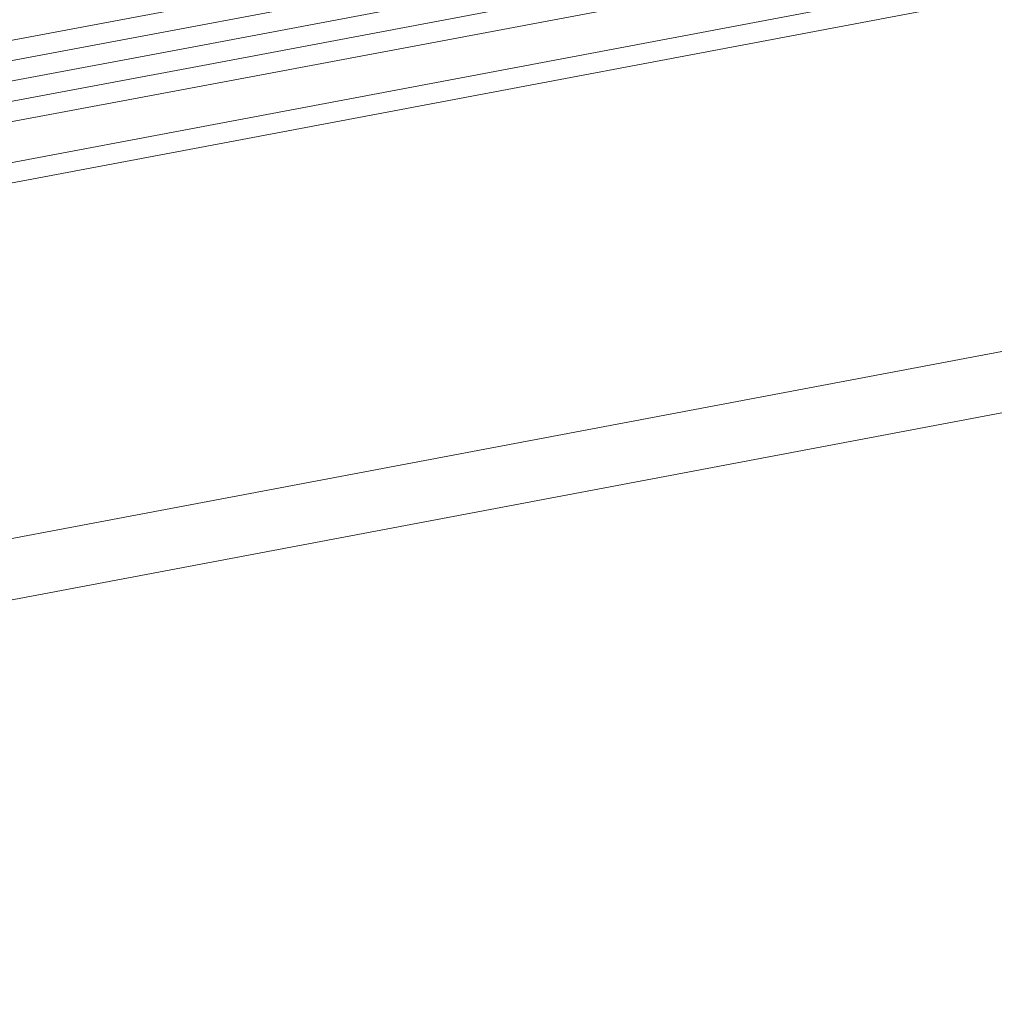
# Model space of a CAD drawing. Header units: metres. Extents: x -502 to 161, y -108 to 174.
# Tile 374 of 656: x -137.99 to -135.57, y -33.01 to -30.56. Entities that reach past the tile are written whole.
import ezdxf

# ---------------------------------------------------------------- set-up
doc = ezdxf.new("R2010")
doc.units = ezdxf.units.M
doc.header["$LTSCALE"] = 0.1
for name, color, linetype in [('BRI31-005.05-5p02-Koordinierung Lageplan 4. BA ZOB West 2022-06-15', 7, 'Continuous'), ('BRI31-005.06-5f07-Koordinierung Lageplan 4. BA ZOB Fernbusbahnh', 7, 'Continuous'), ('BRI32-005.02-5f05-Koordinierung Schemaplan 4 BA ZOB Teilbereich', 7, 'Continuous'), ('BRI32-005.03-5f06-Koordinierung Schemaplan 4 BA ZOB Teilbereich 2 Ost - Bahnhofsallee 2023-01-21', 7, 'Continuous')]:
    doc.layers.add(name, color=color, linetype=linetype)

msp = doc.modelspace()

# ---------------------------------------------------------------- linework, layer by layer
at = {"layer": 'BRI31-005.05-5p02-Koordinierung Lageplan 4. BA ZOB West 2022-06-15', "color": 7, "linetype": 'Continuous', "lineweight": 13, "transparency": 33554687, "flags": 128}
for points in [[(-61.4607, -16.5864), (-61.8897, -16.6374), (-64.7977, -17.1214), (-67.0607, -17.4024), (-81.2017, -19.8844), (-82.4047, -20.0944), (-83.9877, -20.4244), (-88.8627, -21.4434), (-93.5517, -22.1034), (-96.7747, -22.7744), (-98.7387, -23.1544), (-104.2827, -24.3054), (-104.8547, -24.4124), (-122.5527, -27.6954), (-126.0837, -28.3604), (-137.5657, -30.5304), (-151.2777, -33.1004), (-152.1027, -33.2544), (-156.9617, -34.1564), (-163.4937, -33.2604), (-174.4077, -31.6304), (-178.4347, -30.9304)], [(-178.4417, -30.9794), (-174.4147, -31.6794), (-163.5007, -33.3094), (-156.9607, -34.2074), (-152.0937, -33.3034), (-151.2687, -33.1494), (-137.5567, -30.5794), (-126.0747, -28.4094), (-122.5437, -27.7444), (-104.8457, -24.4614), (-104.2727, -24.3544), (-98.7287, -23.2034), (-96.7647, -22.8234), (-93.5427, -22.1524), (-88.8537, -21.4924), (-83.9777, -20.4734), (-82.3957, -20.1434), (-81.1927, -19.9334), (-67.0537, -17.4514), (-64.7907, -17.1704), (-61.8827, -16.6874), (-61.4547, -16.6364)], [(-61.4487, -16.6864), (-61.8757, -16.7374), (-64.7837, -17.2194), (-67.0467, -17.5004), (-81.1837, -19.9824), (-82.3867, -20.1924), (-83.9677, -20.5224), (-88.8447, -21.5414), (-93.5337, -22.2014), (-96.7547, -22.8724), (-98.7187, -23.2524), (-104.2627, -24.4034), (-104.8367, -24.5104), (-122.5347, -27.7934), (-126.0657, -28.4584), (-137.5477, -30.6284), (-151.2597, -33.1984), (-152.0847, -33.3524), (-156.9597, -34.2584), (-163.5077, -33.3584), (-174.4217, -31.7284), (-178.4487, -31.0284)], [(-178.4557, -31.0774), (-174.4287, -31.7774), (-163.5147, -33.4074), (-156.9587, -34.3094), (-152.0757, -33.4014), (-151.2507, -33.2474), (-137.5387, -30.6774), (-126.0567, -28.5074), (-122.5257, -27.8424), (-104.8277, -24.5594), (-104.2527, -24.4524), (-98.7087, -23.3014), (-96.7447, -22.9214), (-93.5247, -22.2504), (-88.8357, -21.5904), (-83.9577, -20.5714), (-82.3777, -20.2414), (-81.1747, -20.0314), (-67.0397, -17.5494), (-64.7767, -17.2684), (-61.8687, -16.7874), (-61.4427, -16.7364)], [(-178.4627, -31.1264), (-174.4357, -31.8264), (-163.5217, -33.4564), (-156.9577, -34.3604), (-152.0667, -33.4504), (-151.2417, -33.2964), (-137.5297, -30.7264), (-126.0477, -28.5564), (-122.5167, -27.8914), (-104.8187, -24.6084), (-104.2427, -24.5014), (-98.6987, -23.3504), (-96.7347, -22.9704), (-93.5157, -22.2994), (-88.8267, -21.6394), (-83.9477, -20.6204), (-82.3687, -20.2904), (-81.1657, -20.0804), (-67.0327, -17.5984), (-64.7697, -17.3174), (-61.8617, -16.8374), (-61.4367, -16.7864)], [(-96.7147, -23.0684), (-98.6787, -23.4484), (-104.2227, -24.5994), (-104.8007, -24.7064), (-122.4987, -27.9894), (-126.0287, -28.6544), (-137.5117, -30.8244), (-151.2237, -33.3944), (-152.0487, -33.5484), (-156.9557, -34.4624), (-163.5357, -33.5544), (-174.4497, -31.9244), (-178.4697, -31.1754)], [(-96.7047, -23.1184), (-98.6687, -23.4984), (-104.2127, -24.6474), (-104.7917, -24.7554), (-122.4897, -28.0384), (-126.0197, -28.7034), (-137.5027, -30.8734), (-151.2147, -33.4434), (-152.0397, -33.5974), (-156.9547, -34.5134), (-163.5427, -33.6034), (-174.4567, -31.9734), (-178.4767, -31.2244)]]:
    msp.add_lwpolyline(points, dxfattribs=at)
at = {"layer": 'BRI31-005.05-5p02-Koordinierung Lageplan 4. BA ZOB West 2022-06-15', "color": 1, "linetype": 'Continuous', "lineweight": 18, "true_color": 0xff0000, "transparency": 33554687, "flags": 128}
msp.add_lwpolyline([(-139.5866, -32.3042), (-119.1502, -28.4427), (-119.178, -28.2953), (-139.697, -32.1725)], dxfattribs=at)
at = {"layer": 'BRI31-005.06-5f07-Koordinierung Lageplan 4. BA ZOB Fernbusbahnh', "color": 7, "linetype": 'Continuous', "lineweight": 9, "transparency": 33554687, "flags": 128}
for points in [[(-61.4607, -16.5864), (-61.8897, -16.6374), (-64.7977, -17.1214), (-67.0607, -17.4024), (-81.2017, -19.8844), (-82.4047, -20.0944), (-83.9877, -20.4244), (-88.8627, -21.4434), (-93.5517, -22.1034), (-96.7747, -22.7744), (-98.7387, -23.1544), (-104.2827, -24.3054), (-104.8547, -24.4124), (-122.5527, -27.6954), (-126.0837, -28.3604), (-137.5657, -30.5304), (-151.2777, -33.1004), (-152.1027, -33.2544), (-156.9617, -34.1564), (-163.4937, -33.2604), (-174.4077, -31.6304), (-178.4347, -30.9304)], [(-178.4417, -30.9794), (-174.4147, -31.6794), (-163.5007, -33.3094), (-156.9607, -34.2074), (-152.0937, -33.3034), (-151.2687, -33.1494), (-137.5567, -30.5794), (-126.0747, -28.4094), (-122.5437, -27.7444), (-104.8457, -24.4614), (-104.2727, -24.3544), (-98.7287, -23.2034), (-96.7647, -22.8234), (-93.5427, -22.1524), (-88.8537, -21.4924), (-83.9777, -20.4734), (-82.3957, -20.1434), (-81.1927, -19.9334), (-67.0537, -17.4514), (-64.7907, -17.1704), (-61.8827, -16.6874), (-61.4547, -16.6364)], [(-61.4487, -16.6864), (-61.8757, -16.7374), (-64.7837, -17.2194), (-67.0467, -17.5004), (-81.1837, -19.9824), (-82.3867, -20.1924), (-83.9677, -20.5224), (-88.8447, -21.5414), (-93.5337, -22.2014), (-96.7547, -22.8724), (-98.7187, -23.2524), (-104.2627, -24.4034), (-104.8367, -24.5104), (-122.5347, -27.7934), (-126.0657, -28.4584), (-137.5477, -30.6284), (-151.2597, -33.1984), (-152.0847, -33.3524), (-156.9597, -34.2584), (-163.5077, -33.3584), (-174.4217, -31.7284), (-178.4487, -31.0284)], [(-178.4557, -31.0774), (-174.4287, -31.7774), (-163.5147, -33.4074), (-156.9587, -34.3094), (-152.0757, -33.4014), (-151.2507, -33.2474), (-137.5387, -30.6774), (-126.0567, -28.5074), (-122.5257, -27.8424), (-104.8277, -24.5594), (-104.2527, -24.4524), (-98.7087, -23.3014), (-96.7447, -22.9214), (-93.5247, -22.2504), (-88.8357, -21.5904), (-83.9577, -20.5714), (-82.3777, -20.2414), (-81.1747, -20.0314), (-67.0397, -17.5494), (-64.7767, -17.2684), (-61.8687, -16.7874), (-61.4427, -16.7364)], [(-178.4627, -31.1264), (-174.4357, -31.8264), (-163.5217, -33.4564), (-156.9577, -34.3604), (-152.0667, -33.4504), (-151.2417, -33.2964), (-137.5297, -30.7264), (-126.0477, -28.5564), (-122.5167, -27.8914), (-104.8187, -24.6084), (-104.2427, -24.5014), (-98.6987, -23.3504), (-96.7347, -22.9704), (-93.5157, -22.2994), (-88.8267, -21.6394), (-83.9477, -20.6204), (-82.3687, -20.2904), (-81.1657, -20.0804), (-67.0327, -17.5984), (-64.7697, -17.3174), (-61.8617, -16.8374), (-61.4367, -16.7864)], [(-96.7147, -23.0684), (-98.6787, -23.4484), (-104.2227, -24.5994), (-104.8007, -24.7064), (-122.4987, -27.9894), (-126.0287, -28.6544), (-137.5117, -30.8244), (-151.2237, -33.3944), (-152.0487, -33.5484), (-156.9557, -34.4624), (-163.5357, -33.5544), (-174.4497, -31.9244), (-178.4697, -31.1754)], [(-96.7047, -23.1184), (-98.6687, -23.4984), (-104.2127, -24.6474), (-104.7917, -24.7554), (-122.4897, -28.0384), (-126.0197, -28.7034), (-137.5027, -30.8734), (-151.2147, -33.4434), (-152.0397, -33.5974), (-156.9547, -34.5134), (-163.5427, -33.6034), (-174.4567, -31.9734), (-178.4767, -31.2244)]]:
    msp.add_lwpolyline(points, dxfattribs=at)
at = {"layer": 'BRI32-005.02-5f05-Koordinierung Schemaplan 4 BA ZOB Teilbereich', "color": 7, "linetype": 'Continuous', "lineweight": 13, "transparency": 33554687, "flags": 128}
for points in [[(-96.7147, -23.0684), (-98.6787, -23.4484), (-104.2227, -24.5994), (-104.8007, -24.7064), (-122.4987, -27.9894), (-126.0287, -28.6544), (-137.5117, -30.8244), (-151.2237, -33.3944), (-152.0487, -33.5484), (-156.9557, -34.4624), (-163.5357, -33.5544), (-174.4497, -31.9244), (-178.4697, -31.1754)], [(-96.7047, -23.1184), (-98.6687, -23.4984), (-104.2127, -24.6474), (-104.7917, -24.7554), (-122.4897, -28.0384), (-126.0197, -28.7034), (-137.5027, -30.8734), (-151.2147, -33.4434), (-152.0397, -33.5974), (-156.9547, -34.5134), (-163.5427, -33.6034), (-174.4567, -31.9734), (-178.4767, -31.2244)]]:
    msp.add_lwpolyline(points, dxfattribs=at)
at = {"layer": 'BRI32-005.03-5f06-Koordinierung Schemaplan 4 BA ZOB Teilbereich 2 Ost - Bahnhofsallee 2023-01-21', "color": 7, "linetype": 'Continuous', "lineweight": 9, "transparency": 33554687, "flags": 128}
for points in [[(-61.4607, -16.5864), (-61.8897, -16.6374), (-64.7977, -17.1214), (-67.0607, -17.4024), (-81.2017, -19.8844), (-82.4047, -20.0944), (-83.9877, -20.4244), (-88.8627, -21.4434), (-93.5517, -22.1034), (-96.7747, -22.7744), (-98.7387, -23.1544), (-104.2827, -24.3054), (-104.8547, -24.4124), (-122.5527, -27.6954), (-126.0837, -28.3604), (-137.5657, -30.5304), (-151.2777, -33.1004), (-152.1027, -33.2544), (-156.9617, -34.1564), (-163.4937, -33.2604), (-174.4077, -31.6304), (-178.4347, -30.9304)], [(-178.4417, -30.9794), (-174.4147, -31.6794), (-163.5007, -33.3094), (-156.9607, -34.2074), (-152.0937, -33.3034), (-151.2687, -33.1494), (-137.5567, -30.5794), (-126.0747, -28.4094), (-122.5437, -27.7444), (-104.8457, -24.4614), (-104.2727, -24.3544), (-98.7287, -23.2034), (-96.7647, -22.8234), (-93.5427, -22.1524), (-88.8537, -21.4924), (-83.9777, -20.4734), (-82.3957, -20.1434), (-81.1927, -19.9334), (-67.0537, -17.4514), (-64.7907, -17.1704), (-61.8827, -16.6874), (-61.4547, -16.6364)], [(-61.4487, -16.6864), (-61.8757, -16.7374), (-64.7837, -17.2194), (-67.0467, -17.5004), (-81.1837, -19.9824), (-82.3867, -20.1924), (-83.9677, -20.5224), (-88.8447, -21.5414), (-93.5337, -22.2014), (-96.7547, -22.8724), (-98.7187, -23.2524), (-104.2627, -24.4034), (-104.8367, -24.5104), (-122.5347, -27.7934), (-126.0657, -28.4584), (-137.5477, -30.6284), (-151.2597, -33.1984), (-152.0847, -33.3524), (-156.9597, -34.2584), (-163.5077, -33.3584), (-174.4217, -31.7284), (-178.4487, -31.0284)], [(-178.4557, -31.0774), (-174.4287, -31.7774), (-163.5147, -33.4074), (-156.9587, -34.3094), (-152.0757, -33.4014), (-151.2507, -33.2474), (-137.5387, -30.6774), (-126.0567, -28.5074), (-122.5257, -27.8424), (-104.8277, -24.5594), (-104.2527, -24.4524), (-98.7087, -23.3014), (-96.7447, -22.9214), (-93.5247, -22.2504), (-88.8357, -21.5904), (-83.9577, -20.5714), (-82.3777, -20.2414), (-81.1747, -20.0314), (-67.0397, -17.5494), (-64.7767, -17.2684), (-61.8687, -16.7874), (-61.4427, -16.7364)], [(-178.4627, -31.1264), (-174.4357, -31.8264), (-163.5217, -33.4564), (-156.9577, -34.3604), (-152.0667, -33.4504), (-151.2417, -33.2964), (-137.5297, -30.7264), (-126.0477, -28.5564), (-122.5167, -27.8914), (-104.8187, -24.6084), (-104.2427, -24.5014), (-98.6987, -23.3504), (-96.7347, -22.9704), (-93.5157, -22.2994), (-88.8267, -21.6394), (-83.9477, -20.6204), (-82.3687, -20.2904), (-81.1657, -20.0804), (-67.0327, -17.5984), (-64.7697, -17.3174), (-61.8617, -16.8374), (-61.4367, -16.7864)], [(-96.7147, -23.0684), (-98.6787, -23.4484), (-104.2227, -24.5994), (-104.8007, -24.7064), (-122.4987, -27.9894), (-126.0287, -28.6544), (-137.5117, -30.8244), (-151.2237, -33.3944), (-152.0487, -33.5484), (-156.9557, -34.4624), (-163.5357, -33.5544), (-174.4497, -31.9244), (-178.4697, -31.1754)], [(-96.7047, -23.1184), (-98.6687, -23.4984), (-104.2127, -24.6474), (-104.7917, -24.7554), (-122.4897, -28.0384), (-126.0197, -28.7034), (-137.5027, -30.8734), (-151.2147, -33.4434), (-152.0397, -33.5974), (-156.9547, -34.5134), (-163.5427, -33.6034), (-174.4567, -31.9734), (-178.4767, -31.2244)]]:
    msp.add_lwpolyline(points, dxfattribs=at)

doc.saveas('drawing.dxf')
